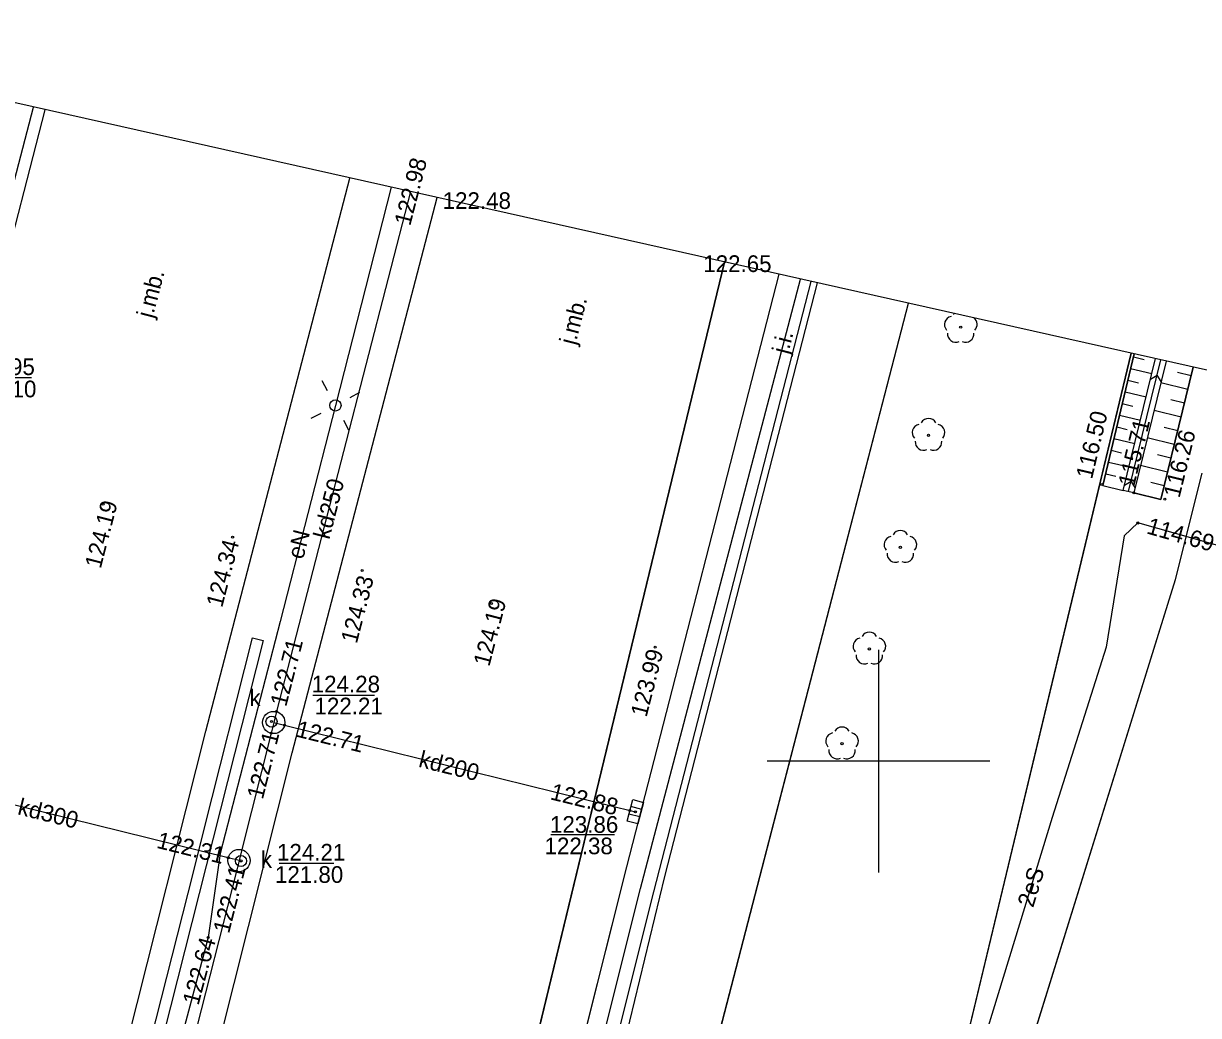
# Model space of a CAD drawing. Extents: x 6424617 to 6425697, y 5665845 to 5667190.
# Drawn here: x 6425461.6 to 6425514.4, y 5666988.6 to 5667033.1 of the extents above; entities that cross this region are included whole.
import ezdxf

# ---------------------------------------------------------------- set-up
doc = ezdxf.new("R2010")
doc.units = 0
for name, color, linetype in [('Warstwa 1', 7, 'Continuous'), ('Warstwa 10', 7, 'Continuous'), ('Warstwa 11', 7, 'Continuous'), ('Warstwa 12', 7, 'Continuous'), ('Warstwa 13', 7, 'Continuous'), ('Warstwa 14', 7, 'Continuous'), ('Warstwa 15', 7, 'Continuous'), ('Warstwa 16', 7, 'Continuous'), ('Warstwa 2', 7, 'Continuous'), ('Warstwa 20', 7, 'Continuous'), ('Warstwa 21', 7, 'Continuous'), ('Warstwa 25', 7, 'Continuous'), ('Warstwa 4', 7, 'Continuous'), ('Warstwa 5', 7, 'Continuous'), ('Warstwa 6', 7, 'Continuous'), ('Warstwa 63', 7, 'Continuous'), ('Warstwa 8', 7, 'Continuous'), ('Warstwa 9', 7, 'Continuous')]:
    doc.layers.add(name, color=color, linetype=linetype)

msp = doc.modelspace()

# ---------------------------------------------------------------- linework, layer by layer
at = {"layer": 'Warstwa 1'}
for p, q in [((6425437.407, 5666792.342), (6425493.084, 5667022.41)), ((6425437.407, 5666792.342), (6425493.084, 5667022.41)), ((6425485.36, 5666958.9), (6425501.348, 5667020.558)), ((6425485.36, 5666958.9), (6425501.348, 5667020.558)), ((6425496.12, 5666954.85), (6425511.35, 5667018.315)), ((6425496.12, 5666954.85), (6425511.35, 5667018.315))]:
    msp.add_line(p, q, dxfattribs=at)
at = {"layer": 'Warstwa 10'}
for points in [[(6425496.963, 5667021.541), (6425489.9, 5666994.12), (6425482.62, 5666965.03)], [(6425535.06, 5667006.36), (6425534.21, 5667005.96), (6425527.47, 5667006.87), (6425521.11, 5667008.02), (6425511.65, 5667010.69), (6425511.04, 5667010.12), (6425510.23, 5667005.12), (6425507.8, 5666997.47), (6425502.22, 5666979.23), (6425499.7, 5666975.32), (6425496.98, 5666963.87), (6425497.18, 5666963.16), (6425549.77, 5666949.56), (6425554.77, 5666947.54), (6425572.63, 5666943.55), (6425574.23, 5666942.49)]]:
    msp.add_lwpolyline(points, dxfattribs=at)
at = {"layer": 'Warstwa 11'}
for centre in [(6425503.694, 5667019.486), (6425502.246, 5667014.631), (6425500.985, 5667009.602), (6425499.592, 5667005.036), (6425498.365, 5667000.777)]:
    msp.add_circle(centre, 0.05, dxfattribs=at)
for centre, start, end in [((6425503.337, 5667019.602), 102.1471, 221.8529), ((6425503.694, 5667019.861), 141.0337, 149.8529), ((6425504.051, 5667019.602), 318.1471, 52.8276), ((6425503.474, 5667019.183), 174.1471, 293.8529), ((6425503.914, 5667019.183), 246.1471, 5.8529), ((6425501.889, 5667014.747), 102.1471, 221.8529), ((6425502.246, 5667015.006), 30.1471, 149.8529), ((6425502.603, 5667014.747), 318.1471, 77.8529), ((6425502.026, 5667014.328), 174.1471, 293.8529), ((6425502.466, 5667014.328), 246.1471, 5.8529), ((6425500.985, 5667009.977), 30.1471, 149.8529), ((6425500.628, 5667009.718), 102.1471, 221.8529), ((6425501.342, 5667009.718), 318.1471, 77.8529), ((6425500.765, 5667009.299), 174.1471, 293.8529), ((6425501.205, 5667009.299), 246.1471, 5.8529), ((6425499.592, 5667005.411), 30.1471, 149.8529), ((6425499.235, 5667005.152), 102.1471, 221.8529), ((6425499.949, 5667005.152), 318.1471, 77.8529), ((6425499.372, 5667004.733), 174.1471, 293.8529), ((6425499.812, 5667004.733), 246.1471, 5.8529), ((6425498.365, 5667001.152), 30.1471, 149.8529), ((6425498.008, 5667000.893), 102.1471, 221.8529), ((6425498.722, 5667000.893), 318.1471, 77.8529), ((6425498.145, 5667000.474), 174.1471, 293.8529), ((6425498.585, 5667000.474), 246.1471, 5.8529)]:
    msp.add_arc(centre, 0.375, start, end, dxfattribs=at)
at = {"layer": 'Warstwa 12'}
for points in [[(6425478.115, 5667025.766), (6425475.61, 5667015.97), (6425473.13, 5667006.27), (6425470.44, 5666995.85), (6425469.89, 5666992.07), (6425464.59, 5666972.23), (6425464.47, 5666972.04), (6425462.8, 5666969.31), (6425456.16, 5666942.98), (6425456.08, 5666938.33), (6425453.05, 5666925.15), (6425449.84, 5666911.84), (6425448.16, 5666904.63), (6425448.88, 5666902.64)], [(6425478.985, 5667025.571), (6425472.96, 5667002.22), (6425472.84, 5667001.73), (6425472.72, 5667001.25), (6425471.4, 5666996.02), (6425471.28, 5666995.53), (6425471.251, 5666995.412)], [(6425454.75, 5666812.915), (6425455.753, 5666816.883), (6425457.009, 5666817.738), (6425466.513, 5666831.046), (6425477.951, 5666845.959), (6425477.163, 5666847.339), (6425475.812, 5666851.526), (6425475.173, 5666855.074), (6425474.407, 5666861.19), (6425474.538, 5666868.989), (6425475.24, 5666876.27), (6425477.752, 5666888.602), (6425479.441, 5666893.041), (6425480.828, 5666893.587), (6425484.849, 5666908.144), (6425470.76, 5666912.634), (6425469.827, 5666913.063), (6425472.078, 5666923.598), (6425472.03, 5666923.61), (6425482.03, 5666965.191), (6425489.31, 5666994.281), (6425496.49, 5667021.647)], [(6425470.675, 5666812.723), (6425472.304, 5666820.347), (6425476.107, 5666835.553), (6425479.576, 5666850.831), (6425493.276, 5666901.432), (6425493.535, 5666902.072), (6425493.16, 5666902.53), (6425486.027, 5666904.729), (6425481.07, 5666906.403), (6425469.466, 5666909.139), (6425469.101, 5666909.586), (6425469.483, 5666910.214), (6425471.98, 5666923.618), (6425472.03, 5666923.61), (6425482.03, 5666965.191), (6425489.31, 5666994.281), (6425496.49, 5667021.647)], [(6425472.84, 5667001.73), (6425473.32, 5667001.61), (6425489.08, 5666997.72)], [(6425471.281, 5666995.531), (6425470.8, 5666995.65), (6425454.16, 5666999.76), (6425453.68, 5666999.88)], [(6425471.251, 5666995.412), (6425471.16, 5666995.05), (6425467.18, 5666979.42), (6425467.06, 5666978.94), (6425482.15, 5666970.18)]]:
    msp.add_lwpolyline(points, dxfattribs=at)
at = {"layer": 'Warstwa 14'}
for p, q in [((6425461.961, 5667017.21), (6425459.095, 5667017.21)), ((6425477.37, 5667002.943), (6425474.589, 5667002.943)), ((6425488.138, 5666996.687), (6425485.289, 5666996.687)), ((6425475.542, 5666995.402), (6425473.085, 5666995.402))]:
    msp.add_line(p, q, dxfattribs=at)
for centre in [(6425511.65, 5667010.69), (6425472.96, 5667002.22), (6425472.74, 5667001.77), (6425473.32, 5667001.61), (6425472.72, 5667001.25), (6425488.837, 5666997.78), (6425489.08, 5666997.72), (6425470.8, 5666995.65), (6425471.37, 5666995.51), (6425471.16, 5666995.05), (6425469.89, 5666992.07)]:
    msp.add_circle(centre, 0.045, dxfattribs=at)
at = {"layer": 'Warstwa 16'}
for centre in [(6425472.84, 5667001.73), (6425471.28, 5666995.53)]:
    msp.add_circle(centre, 0.5, dxfattribs=at)
at = {"layer": 'Warstwa 2'}
msp.add_circle((6425475.61, 5667015.97), 0.25, dxfattribs=at)
at = {"layer": 'Warstwa 20'}
for points in [[(6425510.078, 5667012.379), (6425511.48, 5667018.286)], [(6425514.137, 5667017.69), (6425512.677, 5667011.742)]]:
    msp.add_lwpolyline(points, dxfattribs=at)
at = {"layer": 'Warstwa 21'}
for points in [[(6425510.994, 5667012.152), (6425512.435, 5667018.072)], [(6425512.914, 5667017.964), (6425511.472, 5667012.044)]]:
    msp.add_lwpolyline(points, dxfattribs=at)
at = {"layer": 'Warstwa 25'}
for centre in [(6425510.03, 5667012.421), (6425511.472, 5667012.044), (6425465.179, 5667011.539), (6425512.859, 5667011.756), (6425470.994, 5667010.054), (6425476.808, 5667008.558), (6425482.624, 5667007.073), (6425489.97, 5667005.109)]:
    msp.add_circle(centre, 0.045, dxfattribs=at)
at = {"layer": 'Warstwa 4'}
for p, q in [((6425489.366, 5666997.827), (6425488.882, 5666997.952)), ((6425489.278, 5666997.488), (6425488.794, 5666997.613))]:
    msp.add_line(p, q, dxfattribs=at)
for points in [[(6425475.255, 5667016.63), (6425475.018, 5667017.071)], [(6425476.27, 5667016.325), (6425476.711, 5667016.562)], [(6425474.95, 5667015.615), (6425474.509, 5667015.378)], [(6425475.965, 5667015.31), (6425476.202, 5667014.869)]]:
    msp.add_lwpolyline(points, dxfattribs=at)
msp.add_lwpolyline([(6425489.447, 5666998.142), (6425489.197, 5666997.173), (6425488.713, 5666997.298), (6425488.963, 5666998.267)], close=True, dxfattribs=at)
for centre in [(6425472.74, 5667001.77), (6425471.37, 5666995.51)]:
    msp.add_circle(centre, 0.25, dxfattribs=at)
at = {"layer": 'Warstwa 6'}
for points in [[(6425493.084, 5667022.41), (6425437.407, 5666792.342), (6425392.62, 5666819.33), (6425356.96, 5666840.82), (6425364.08, 5666857.99), (6425325.81, 5666937.38), (6425352.9, 5666950.36), (6425340.11, 5666976.98), (6425316.39, 5667007.21), (6425286.52, 5667014.65), (6425266.76, 5667059.81), (6425269.791, 5667072.474)], [(6425453.345, 5666995.468), (6425453.604, 5666996.523), (6425453.033, 5666997.614), (6425453.216, 5666998.321), (6425454.217, 5666998.913), (6425458.802, 5667016.816), (6425458.005, 5667017), (6425458.179, 5667017.788), (6425459.191, 5667018.43), (6425462.046, 5667029.369)], [(6425493.084, 5667022.41), (6425437.407, 5666792.342), (6425454.155, 5666782.149), (6425471.236, 5666853.116), (6425495.139, 5666950.762), (6425496.12, 5666954.85), (6425485.36, 5666958.9), (6425501.348, 5667020.558)], [(6425465.459, 5666899.926), (6425466.149, 5666902.821), (6425466.855, 5666905.711), (6425467.577, 5666908.598), (6425468.314, 5666911.481), (6425468.652, 5666911.404), (6425468.837, 5666912.201), (6425468.584, 5666912.605), (6425468.79, 5666914.12), (6425470.47, 5666921.31), (6425471.24, 5666921.52), (6425471.39, 5666922.11), (6425470.8, 5666922.6), (6425471.1, 5666923.83), (6425473.84, 5666935.32), (6425477.88, 5666951.86), (6425480.16, 5666961.37), (6425481.19, 5666965.36), (6425488.69, 5666995.25), (6425495.536, 5667021.861)], [(6425511.35, 5667018.315), (6425496.12, 5666954.85), (6425485.36, 5666958.9), (6425501.348, 5667020.558)], [(6425511.35, 5667018.315), (6425496.12, 5666954.85), (6425522.252, 5666945.035), (6425525.198, 5666957.05), (6425527.303, 5666965.745), (6425538.589, 5667012.208)], [(6425515.176, 5666951.849), (6425513.474, 5666953.698), (6425511.909, 5666955.666), (6425510.491, 5666957.741), (6425509.225, 5666959.914), (6425508.12, 5666962.171), (6425507.179, 5666964.503), (6425506.41, 5666966.896), (6425505.814, 5666969.338), (6425505.397, 5666971.817), (6425505.159, 5666974.32), (6425505.101, 5666976.833), (6425505.226, 5666979.344), (6425505.53, 5666981.839), (6425506.014, 5666984.306), (6425506.674, 5666986.732), (6425513.343, 5667008.149), (6425514.53, 5667012.93)], [(6425465.479, 5666977.233), (6425465.171, 5666978.969), (6425469.231, 5666995.001), (6425469.717, 5666996.942), (6425471.882, 5667005.536), (6425472.369, 5667005.414), (6425465.649, 5666978.84), (6425465.957, 5666977.114)]]:
    msp.add_lwpolyline(points, dxfattribs=at)
at = {"layer": 'Warstwa 63'}
for p, q in [((6425500, 5667005), (6425500, 5666995)), ((6425505, 5667000), (6425495, 5667000))]:
    msp.add_line(p, q, dxfattribs=at)
msp.add_lwpolyline([(6425341.164, 5665895.978), (6425588.9, 5667000.928), (6424898.307, 5667155.763), (6424650.57, 5666050.814)], close=True, dxfattribs=at)
at = {"layer": 'Warstwa 8'}
for p, q in [((6425453.823, 5666995.349), (6425462.575, 5667029.251)), ((6425469.786, 5667001.343), (6425476.26, 5667026.182)), ((6425473.67, 5667000.362), (6425480.172, 5667025.305)), ((6425488.69, 5666995.25), (6425495.536, 5667021.861)), ((6425488.69, 5666995.25), (6425495.536, 5667021.861)), ((6425490.4, 5666994.82), (6425497.255, 5667021.475)), ((6425513.343, 5667008.149), (6425514.53, 5667012.93)), ((6425506.674, 5666986.732), (6425513.343, 5667008.149)), ((6425464.592, 5666980.71), (6425469.786, 5667001.343)), ((6425468.4, 5666979.441), (6425473.67, 5667000.362)), ((6425481.312, 5666965.846), (6425488.69, 5666995.25)), ((6425481.312, 5666965.846), (6425488.69, 5666995.25)), ((6425483.16, 5666964.87), (6425490.4, 5666994.82))]:
    msp.add_line(p, q, dxfattribs=at)
at = {"layer": 'Warstwa 9'}
for p, q in [((6425511.233, 5667012.098), (6425512.675, 5667018.018)), ((6425511.448, 5667018.152), (6425511.924, 5667018.039)), ((6425511.323, 5667017.627), (6425512.272, 5667017.402)), ((6425512.212, 5667017.155), (6425512.508, 5667017.335)), ((6425512.689, 5667017.039), (6425512.508, 5667017.335)), ((6425514.042, 5667017.304), (6425513.434, 5667017.454)), ((6425511.198, 5667017.102), (6425511.672, 5667016.99)), ((6425513.891, 5667016.686), (6425512.675, 5667016.985)), ((6425511.074, 5667016.577), (6425512.017, 5667016.354)), ((6425513.739, 5667016.068), (6425513.132, 5667016.217)), ((6425510.95, 5667016.052), (6425511.42, 5667015.941)), ((6425513.587, 5667015.45), (6425512.374, 5667015.748)), ((6425510.825, 5667015.528), (6425511.762, 5667015.306)), ((6425510.7, 5667015.003), (6425511.168, 5667014.892)), ((6425513.436, 5667014.832), (6425512.83, 5667014.981)), ((6425510.576, 5667014.478), (6425511.507, 5667014.258)), ((6425513.284, 5667014.214), (6425512.073, 5667014.511)), ((6425510.452, 5667013.954), (6425510.916, 5667013.844)), ((6425513.132, 5667013.596), (6425512.527, 5667013.744)), ((6425510.327, 5667013.429), (6425511.252, 5667013.21)), ((6425512.98, 5667012.978), (6425511.772, 5667013.275)), ((6425510.202, 5667012.904), (6425510.663, 5667012.792)), ((6425511.053, 5667012.394), (6425511.349, 5667012.574)), ((6425511.529, 5667012.278), (6425511.349, 5667012.574)), ((6425512.829, 5667012.36), (6425512.225, 5667012.51)), ((6425510.078, 5667012.379), (6425510.994, 5667012.152)), ((6425512.677, 5667011.742), (6425511.472, 5667012.044))]:
    msp.add_line(p, q, dxfattribs=at)
for points in [[(6425511.48, 5667018.286), (6425510.078, 5667012.379), (6425510.994, 5667012.152), (6425512.435, 5667018.072)], [(6425512.914, 5667017.964), (6425511.472, 5667012.044), (6425510.994, 5667012.152), (6425512.435, 5667018.072)], [(6425512.914, 5667017.964), (6425511.472, 5667012.044), (6425512.677, 5667011.742), (6425514.137, 5667017.69)]]:
    msp.add_lwpolyline(points, dxfattribs=at)

# ---------------------------------------------------------------- texts
at = {"layer": 'Warstwa 11'}
msp.add_text('2eS', height=0.75, rotation=72.9891, dxfattribs=at).set_placement((6425506.942, 5666993.383))
at = {"layer": 'Warstwa 13'}
for s, rotation, p in [('kd250', 75.533, (6425475.333, 5667009.918)), ('eN', 75.5273, (6425474.156, 5667009.023)), ('kd200', 346.1353, (6425479.305, 5666999.747)), ('kd300', 346.1238, (6425461.298, 5666997.611))]:
    msp.add_text(s, height=0.75, rotation=rotation, dxfattribs=at).set_placement(p)
at = {"layer": 'Warstwa 14'}
for s, rotation, p in [('122.98', 75.533, (6425478.967, 5667024.002)), ('114.69', 344.2388, (6425511.999, 5667010.229)), ('122.71', 75.533, (6425473.396, 5667002.406)), ('122.71', 346.1353, (6425473.804, 5667001.104)), ('122.71', 75.8367, (6425472.348, 5666998.244)), ('122.88', 346.1353, (6425485.217, 5666998.287)), ('122.31', 346.1238, (6425467.539, 5666996.107)), ('122.41', 75.7164, (6425470.83, 5666992.219)), ('122.64', 75.046, (6425469.457, 5666988.997))]:
    msp.add_text(s, height=0.75, rotation=rotation, dxfattribs=at).set_placement(p)
for s, p in [('122.48', (6425480.425, 5667024.794)), ('122.65', (6425492.13, 5667021.962)), ('122.10', (6425459.112, 5667016.334)), ('122.21', (6425474.67, 5667002.095)), ('122.38', (6425485.001, 5666995.812)), ('121.80', (6425472.894, 5666994.527))]:
    msp.add_text(s, height=0.75, dxfattribs=at).set_placement(p)
at = {"layer": 'Warstwa 15'}
for s, p in [('123.95', (6425459.043, 5667017.334)), ('124.28', (6425474.545, 5667003.081)), ('123.86', (6425485.246, 5666996.775)), ('124.21', (6425472.985, 5666995.527))]:
    msp.add_text(s, height=0.75, dxfattribs=at).set_placement(p)
at = {"layer": 'Warstwa 25'}
for s, rotation, p in [('116.50', 76.6503, (6425509.587, 5667012.627)), ('115.71', 76.3122, (6425511.477, 5667012.281)), ('116.26', 76.2034, (6425513.517, 5667011.786)), ('124.19', 75.5216, (6425465.069, 5667008.611)), ('124.34', 75.3898, (6425470.52, 5667006.86)), ('124.33', 75.3898, (6425476.568, 5667005.242)), ('124.19', 75.3898, (6425482.519, 5667004.212)), ('123.99', 75.5731, (6425489.58, 5667001.937))]:
    msp.add_text(s, height=0.75, rotation=rotation, dxfattribs=at).set_placement(p)
at = {"layer": 'Warstwa 5'}
for p in [(6425471.747, 5667002.465), (6425472.261, 5666995.202)]:
    msp.add_text('k', height=0.75, dxfattribs=at).set_placement(p)
at = {"layer": 'Warstwa 8'}
for s, rotation, p in [('j.mb.', 75.3898, (6425467.396, 5667019.856)), ('j.mb.', 75.5731, (6425486.383, 5667018.651)), ('j.i.', 75.5789, (6425495.936, 5667018.242))]:
    msp.add_text(s, height=0.75, rotation=rotation, dxfattribs=at).set_placement(p)

doc.saveas('drawing.dxf')
